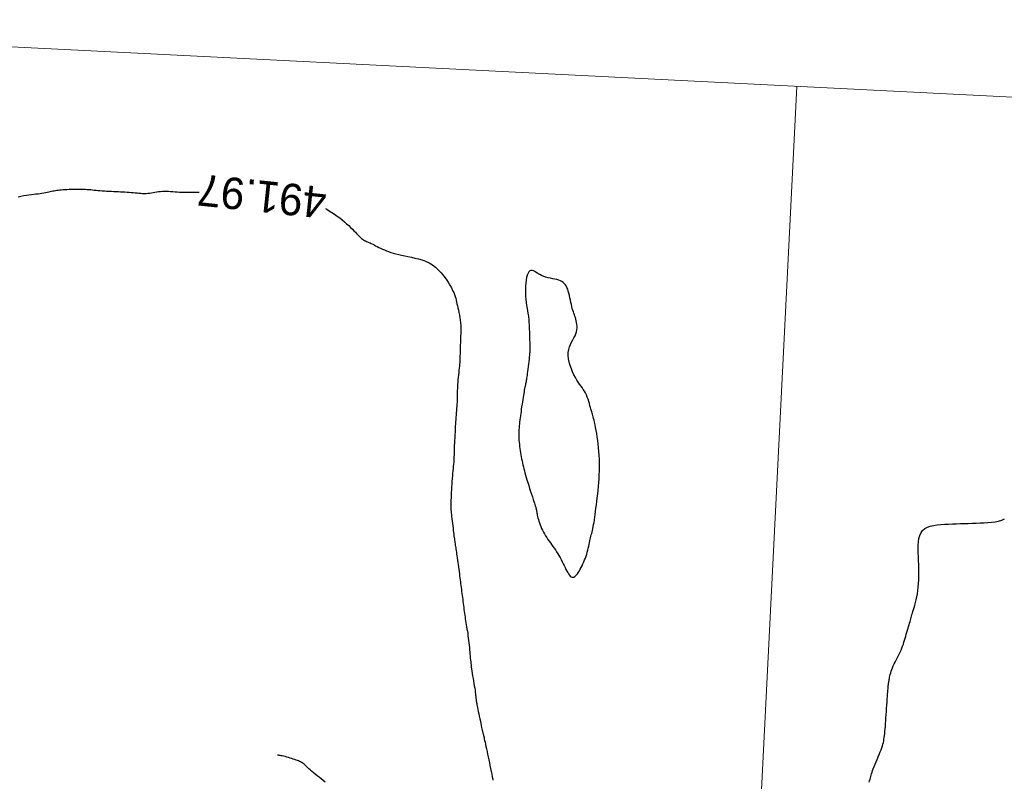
# Model space of a CAD drawing. Header units: millimetres. Extents: x 32690613 to 32693367, y 5343692 to 5344708.
# Tile 438 of 656: x 32692780 to 32692811, y 5344179 to 5344203. Entities that reach past the tile are written whole.
import ezdxf
from ezdxf.enums import TextEntityAlignment as Align

# ---------------------------------------------------------------- set-up
doc = ezdxf.new("R2010")
doc.units = ezdxf.units.MM
doc.header["$LTSCALE"] = 20
doc.layers.get('0').update_dxf_attribs({"lineweight": 18})
doc.layers.get('Defpoints').update_dxf_attribs({"color": 11, "lineweight": 18})
for name, color, linetype in [('02-DGM_HL_491.50', 72, 'Continuous'), ('02-DGM_HL_492.00', 82, 'Continuous'), ('02-DGM_HL_492.50', 92, 'Continuous')]:
    doc.layers.add(name, color=color, linetype=linetype)

# ---------------------------------------------------------------- blocks, each defined once
blk = doc.blocks.new('A$C78070446')
for p, q in [((4469482.471, 5342769.75), (4470232.054, 5342702.499)), ((4470080.727, 5342716.075), (4470043.074, 5342296.396))]:
    blk.add_line(p, q)

msp = doc.modelspace()

# ---------------------------------------------------------------- linework, layer by layer
at = {"layer": '02-DGM_HL_491.50', "elevation": 491.5, "flags": 128}
msp.add_lwpolyline([(32692795.735, 5344193.421), (32692795.738, 5344193.352), (32692795.741, 5344193.273), (32692795.745, 5344193.188), (32692795.748, 5344193.099), (32692795.752, 5344193.01), (32692795.755, 5344192.925), (32692795.758, 5344192.846), (32692795.76, 5344192.777), (32692795.762, 5344192.721), (32692795.763, 5344192.675), (32692795.763, 5344192.636), (32692795.763, 5344192.602), (32692795.761, 5344192.568), (32692795.758, 5344192.532), (32692795.754, 5344192.491), (32692795.749, 5344192.441), (32692795.743, 5344192.381), (32692795.735, 5344192.312), (32692795.726, 5344192.237), (32692795.717, 5344192.158), (32692795.708, 5344192.079), (32692795.698, 5344192), (32692795.689, 5344191.927), (32692795.68, 5344191.859), (32692795.672, 5344191.801), (32692795.665, 5344191.751), (32692795.658, 5344191.707), (32692795.652, 5344191.668), (32692795.645, 5344191.633), (32692795.639, 5344191.6), (32692795.632, 5344191.568), (32692795.625, 5344191.535), (32692795.618, 5344191.5), (32692795.61, 5344191.463), (32692795.602, 5344191.423), (32692795.594, 5344191.379), (32692795.585, 5344191.332), (32692795.576, 5344191.281), (32692795.566, 5344191.225), (32692795.556, 5344191.165), (32692795.545, 5344191.1), (32692795.534, 5344191.03), (32692795.523, 5344190.957), (32692795.512, 5344190.883), (32692795.501, 5344190.807), (32692795.49, 5344190.731), (32692795.48, 5344190.657), (32692795.47, 5344190.584), (32692795.46, 5344190.515), (32692795.451, 5344190.448), (32692795.442, 5344190.384), (32692795.434, 5344190.32), (32692795.427, 5344190.258), (32692795.421, 5344190.197), (32692795.417, 5344190.135), (32692795.413, 5344190.073), (32692795.411, 5344190.01), (32692795.41, 5344189.946), (32692795.411, 5344189.881), (32692795.413, 5344189.815), (32692795.416, 5344189.748), (32692795.421, 5344189.682), (32692795.427, 5344189.614), (32692795.434, 5344189.547), (32692795.442, 5344189.479), (32692795.452, 5344189.412), (32692795.463, 5344189.345), (32692795.474, 5344189.278), (32692795.487, 5344189.213), (32692795.5, 5344189.148), (32692795.513, 5344189.084), (32692795.527, 5344189.021), (32692795.541, 5344188.959), (32692795.555, 5344188.898), (32692795.57, 5344188.837), (32692795.586, 5344188.773), (32692795.604, 5344188.707), (32692795.624, 5344188.637), (32692795.645, 5344188.563), (32692795.67, 5344188.482), (32692795.696, 5344188.395), (32692795.725, 5344188.304), (32692795.755, 5344188.211), (32692795.784, 5344188.118), (32692795.813, 5344188.028), (32692795.841, 5344187.943), (32692795.866, 5344187.865), (32692795.888, 5344187.798), (32692795.906, 5344187.742), (32692795.92, 5344187.697), (32692795.931, 5344187.661), (32692795.94, 5344187.634), (32692795.946, 5344187.612), (32692795.951, 5344187.596), (32692795.954, 5344187.583), (32692795.957, 5344187.572), (32692795.959, 5344187.562), (32692795.962, 5344187.552), (32692795.964, 5344187.54), (32692795.967, 5344187.527), (32692795.97, 5344187.511), (32692795.974, 5344187.492), (32692795.978, 5344187.468), (32692795.984, 5344187.44), (32692795.99, 5344187.406), (32692795.998, 5344187.367), (32692796.008, 5344187.324), (32692796.019, 5344187.277), (32692796.032, 5344187.226), (32692796.048, 5344187.173), (32692796.066, 5344187.117), (32692796.086, 5344187.06), (32692796.11, 5344187.003), (32692796.136, 5344186.944), (32692796.165, 5344186.885), (32692796.195, 5344186.826), (32692796.228, 5344186.767), (32692796.263, 5344186.708), (32692796.299, 5344186.65), (32692796.336, 5344186.593), (32692796.375, 5344186.537), (32692796.414, 5344186.481), (32692796.454, 5344186.426), (32692796.493, 5344186.371), (32692796.533, 5344186.315), (32692796.572, 5344186.259), (32692796.611, 5344186.2), (32692796.648, 5344186.14), (32692796.684, 5344186.078), (32692796.719, 5344186.015), (32692796.753, 5344185.95), (32692796.786, 5344185.886), (32692796.817, 5344185.822), (32692796.848, 5344185.76), (32692796.878, 5344185.699), (32692796.907, 5344185.642), (32692796.936, 5344185.589), (32692796.964, 5344185.54), (32692796.992, 5344185.496), (32692797.02, 5344185.459), (32692797.047, 5344185.429), (32692797.075, 5344185.406), (32692797.102, 5344185.393), (32692797.13, 5344185.389), (32692797.159, 5344185.395), (32692797.187, 5344185.411), (32692797.216, 5344185.435), (32692797.245, 5344185.466), (32692797.274, 5344185.504), (32692797.304, 5344185.548), (32692797.333, 5344185.596), (32692797.362, 5344185.648), (32692797.391, 5344185.703), (32692797.42, 5344185.759), (32692797.448, 5344185.818), (32692797.475, 5344185.878), (32692797.501, 5344185.94), (32692797.525, 5344186.002), (32692797.548, 5344186.065), (32692797.568, 5344186.129), (32692797.587, 5344186.192), (32692797.603, 5344186.255), (32692797.618, 5344186.316), (32692797.631, 5344186.377), (32692797.643, 5344186.436), (32692797.655, 5344186.492), (32692797.666, 5344186.546), (32692797.678, 5344186.598), (32692797.689, 5344186.646), (32692797.701, 5344186.692), (32692797.713, 5344186.737), (32692797.726, 5344186.783), (32692797.738, 5344186.83), (32692797.75, 5344186.88), (32692797.763, 5344186.935), (32692797.775, 5344186.995), (32692797.787, 5344187.061), (32692797.799, 5344187.134), (32692797.811, 5344187.213), (32692797.823, 5344187.297), (32692797.835, 5344187.388), (32692797.848, 5344187.483), (32692797.861, 5344187.584), (32692797.874, 5344187.689), (32692797.888, 5344187.799), (32692797.902, 5344187.913), (32692797.916, 5344188.03), (32692797.929, 5344188.15), (32692797.941, 5344188.272), (32692797.952, 5344188.396), (32692797.961, 5344188.521), (32692797.968, 5344188.646), (32692797.972, 5344188.771), (32692797.974, 5344188.896), (32692797.973, 5344189.02), (32692797.97, 5344189.144), (32692797.964, 5344189.266), (32692797.956, 5344189.386), (32692797.946, 5344189.505), (32692797.934, 5344189.622), (32692797.919, 5344189.736), (32692797.903, 5344189.847), (32692797.886, 5344189.953), (32692797.868, 5344190.054), (32692797.85, 5344190.148), (32692797.832, 5344190.234), (32692797.815, 5344190.312), (32692797.799, 5344190.379), (32692797.785, 5344190.436), (32692797.772, 5344190.484), (32692797.76, 5344190.526), (32692797.749, 5344190.564), (32692797.738, 5344190.6), (32692797.727, 5344190.638), (32692797.715, 5344190.678), (32692797.701, 5344190.725), (32692797.687, 5344190.779), (32692797.67, 5344190.839), (32692797.652, 5344190.904), (32692797.632, 5344190.972), (32692797.61, 5344191.042), (32692797.585, 5344191.111), (32692797.557, 5344191.178), (32692797.527, 5344191.242), (32692797.494, 5344191.301), (32692797.459, 5344191.357), (32692797.421, 5344191.411), (32692797.381, 5344191.466), (32692797.339, 5344191.523), (32692797.296, 5344191.585), (32692797.252, 5344191.653), (32692797.208, 5344191.73), (32692797.163, 5344191.816), (32692797.12, 5344191.911), (32692797.079, 5344192.012), (32692797.043, 5344192.116), (32692797.014, 5344192.222), (32692796.993, 5344192.328), (32692796.982, 5344192.43), (32692796.982, 5344192.527), (32692796.995, 5344192.618), (32692797.018, 5344192.702), (32692797.05, 5344192.781), (32692797.086, 5344192.855), (32692797.124, 5344192.925), (32692797.162, 5344192.992), (32692797.197, 5344193.057), (32692797.225, 5344193.121), (32692797.245, 5344193.184), (32692797.257, 5344193.246), (32692797.262, 5344193.308), (32692797.262, 5344193.368), (32692797.256, 5344193.426), (32692797.247, 5344193.483), (32692797.235, 5344193.537), (32692797.221, 5344193.588), (32692797.206, 5344193.636), (32692797.191, 5344193.682), (32692797.175, 5344193.727), (32692797.159, 5344193.773), (32692797.143, 5344193.82), (32692797.126, 5344193.87), (32692797.11, 5344193.924), (32692797.095, 5344193.983), (32692797.08, 5344194.048), (32692797.065, 5344194.117), (32692797.05, 5344194.189), (32692797.035, 5344194.263), (32692797.019, 5344194.336), (32692797.001, 5344194.407), (32692796.983, 5344194.475), (32692796.963, 5344194.536), (32692796.941, 5344194.592), (32692796.916, 5344194.64), (32692796.888, 5344194.683), (32692796.856, 5344194.72), (32692796.82, 5344194.752), (32692796.779, 5344194.779), (32692796.732, 5344194.803), (32692796.679, 5344194.823), (32692796.62, 5344194.84), (32692796.555, 5344194.856), (32692796.486, 5344194.871), (32692796.415, 5344194.886), (32692796.343, 5344194.902), (32692796.272, 5344194.92), (32692796.202, 5344194.942), (32692796.136, 5344194.968), (32692796.075, 5344194.999), (32692796.018, 5344195.033), (32692795.966, 5344195.066), (32692795.919, 5344195.095), (32692795.875, 5344195.119), (32692795.834, 5344195.133), (32692795.797, 5344195.134), (32692795.763, 5344195.121), (32692795.732, 5344195.09), (32692795.704, 5344195.043), (32692795.68, 5344194.981), (32692795.659, 5344194.908), (32692795.642, 5344194.824), (32692795.629, 5344194.732), (32692795.621, 5344194.633), (32692795.618, 5344194.53), (32692795.619, 5344194.425), (32692795.625, 5344194.318), (32692795.635, 5344194.214), (32692795.646, 5344194.112), (32692795.659, 5344194.016), (32692795.672, 5344193.927), (32692795.685, 5344193.848), (32692795.697, 5344193.779), (32692795.706, 5344193.723), (32692795.714, 5344193.677), (32692795.719, 5344193.637), (32692795.724, 5344193.601), (32692795.727, 5344193.564), (32692795.73, 5344193.524), (32692795.732, 5344193.477)], close=True, dxfattribs=at)
at = {"layer": '02-DGM_HL_492.00', "elevation": 492, "flags": 128}
for points in [[(32692779.501, 5344197.471), (32692779.593, 5344197.493), (32692779.682, 5344197.51), (32692779.766, 5344197.525), (32692779.847, 5344197.536), (32692779.925, 5344197.545), (32692779.999, 5344197.553), (32692780.069, 5344197.56), (32692780.136, 5344197.567), (32692780.2, 5344197.575), (32692780.261, 5344197.584), (32692780.318, 5344197.593), (32692780.373, 5344197.604), (32692780.425, 5344197.615), (32692780.475, 5344197.626), (32692780.523, 5344197.637), (32692780.568, 5344197.647), (32692780.611, 5344197.656), (32692780.653, 5344197.664), (32692780.694, 5344197.672), (32692780.736, 5344197.678), (32692780.779, 5344197.683), (32692780.824, 5344197.688), (32692780.873, 5344197.693), (32692780.927, 5344197.697), (32692780.986, 5344197.701), (32692781.052, 5344197.705), (32692781.122, 5344197.708), (32692781.197, 5344197.711), (32692781.273, 5344197.714), (32692781.35, 5344197.715), (32692781.427, 5344197.716), (32692781.501, 5344197.716), (32692781.57, 5344197.714), (32692781.635, 5344197.711), (32692781.696, 5344197.707), (32692781.754, 5344197.702), (32692781.81, 5344197.697), (32692781.865, 5344197.69), (32692781.921, 5344197.684), (32692781.979, 5344197.678), (32692782.04, 5344197.672), (32692782.105, 5344197.666), (32692782.173, 5344197.661), (32692782.244, 5344197.657), (32692782.317, 5344197.653), (32692782.392, 5344197.649), (32692782.467, 5344197.645), (32692782.542, 5344197.642), (32692782.616, 5344197.638), (32692782.689, 5344197.635), (32692782.761, 5344197.632), (32692782.831, 5344197.629), (32692782.899, 5344197.625), (32692782.966, 5344197.621), (32692783.032, 5344197.617), (32692783.097, 5344197.612), (32692783.16, 5344197.607), (32692783.222, 5344197.601), (32692783.283, 5344197.595), (32692783.343, 5344197.589), (32692783.402, 5344197.584), (32692783.461, 5344197.58), (32692783.518, 5344197.578), (32692783.574, 5344197.579), (32692783.63, 5344197.581), (32692783.685, 5344197.587), (32692783.74, 5344197.595), (32692783.796, 5344197.604), (32692783.851, 5344197.615), (32692783.908, 5344197.625), (32692783.965, 5344197.634), (32692784.025, 5344197.641), (32692784.086, 5344197.646), (32692784.149, 5344197.648), (32692784.215, 5344197.647), (32692784.282, 5344197.644), (32692784.35, 5344197.64), (32692784.419, 5344197.635), (32692784.489, 5344197.629), (32692784.559, 5344197.624), (32692784.628, 5344197.62), (32692784.697, 5344197.617), (32692784.764, 5344197.615), (32692784.832, 5344197.614), (32692784.898, 5344197.614), (32692784.964, 5344197.615), (32692785.028, 5344197.615), (32692785.092, 5344197.615), (32692785.155, 5344197.615), (32692785.217, 5344197.614), (32692785.251, 5344197.613)], [(32692789.268, 5344197.101), (32692789.308, 5344197.078), (32692789.391, 5344197.027), (32692789.475, 5344196.973), (32692789.558, 5344196.916), (32692789.64, 5344196.858), (32692789.72, 5344196.798), (32692789.797, 5344196.737), (32692789.87, 5344196.676), (32692789.94, 5344196.616), (32692790.006, 5344196.557), (32692790.067, 5344196.5), (32692790.123, 5344196.446), (32692790.173, 5344196.395), (32692790.219, 5344196.348), (32692790.259, 5344196.306), (32692790.296, 5344196.267), (32692790.329, 5344196.232), (32692790.36, 5344196.2), (32692790.389, 5344196.171), (32692790.418, 5344196.146), (32692790.447, 5344196.123), (32692790.476, 5344196.103), (32692790.507, 5344196.085), (32692790.54, 5344196.069), (32692790.573, 5344196.053), (32692790.608, 5344196.038), (32692790.645, 5344196.022), (32692790.684, 5344196.005), (32692790.725, 5344195.986), (32692790.768, 5344195.965), (32692790.813, 5344195.941), (32692790.86, 5344195.917), (32692790.91, 5344195.891), (32692790.963, 5344195.864), (32692791.019, 5344195.837), (32692791.077, 5344195.809), (32692791.139, 5344195.782), (32692791.205, 5344195.756), (32692791.274, 5344195.731), (32692791.347, 5344195.706), (32692791.424, 5344195.682), (32692791.506, 5344195.658), (32692791.594, 5344195.636), (32692791.686, 5344195.614), (32692791.785, 5344195.593), (32692791.889, 5344195.573), (32692791.998, 5344195.551), (32692792.11, 5344195.527), (32692792.223, 5344195.499), (32692792.337, 5344195.465), (32692792.45, 5344195.422), (32692792.559, 5344195.37), (32692792.665, 5344195.307), (32692792.765, 5344195.231), (32692792.858, 5344195.145), (32692792.945, 5344195.052), (32692793.026, 5344194.955), (32692793.099, 5344194.855), (32692793.164, 5344194.757), (32692793.221, 5344194.663), (32692793.269, 5344194.576), (32692793.309, 5344194.498), (32692793.341, 5344194.428), (32692793.367, 5344194.364), (32692793.387, 5344194.305), (32692793.405, 5344194.248), (32692793.419, 5344194.192), (32692793.433, 5344194.135), (32692793.446, 5344194.075), (32692793.461, 5344194.011), (32692793.477, 5344193.943), (32692793.493, 5344193.87), (32692793.509, 5344193.795), (32692793.524, 5344193.716), (32692793.538, 5344193.635), (32692793.549, 5344193.552), (32692793.558, 5344193.467), (32692793.564, 5344193.382), (32692793.566, 5344193.296), (32692793.567, 5344193.211), (32692793.566, 5344193.128), (32692793.563, 5344193.048), (32692793.56, 5344192.972), (32692793.556, 5344192.9), (32692793.553, 5344192.834), (32692793.55, 5344192.775), (32692793.548, 5344192.721), (32692793.546, 5344192.672), (32692793.545, 5344192.628), (32692793.544, 5344192.586), (32692793.543, 5344192.547), (32692793.543, 5344192.509), (32692793.543, 5344192.471), (32692793.542, 5344192.433), (32692793.541, 5344192.394), (32692793.54, 5344192.353), (32692793.539, 5344192.31), (32692793.537, 5344192.263), (32692793.534, 5344192.213), (32692793.53, 5344192.158), (32692793.524, 5344192.098), (32692793.518, 5344192.033), (32692793.51, 5344191.963), (32692793.502, 5344191.889), (32692793.493, 5344191.814), (32692793.485, 5344191.737), (32692793.477, 5344191.661), (32692793.471, 5344191.586), (32692793.465, 5344191.514), (32692793.461, 5344191.446), (32692793.459, 5344191.381), (32692793.457, 5344191.318), (32692793.456, 5344191.257), (32692793.455, 5344191.197), (32692793.454, 5344191.137), (32692793.453, 5344191.077), (32692793.451, 5344191.015), (32692793.447, 5344190.952), (32692793.443, 5344190.886), (32692793.438, 5344190.819), (32692793.432, 5344190.751), (32692793.426, 5344190.681), (32692793.42, 5344190.612), (32692793.415, 5344190.541), (32692793.409, 5344190.471), (32692793.405, 5344190.4), (32692793.4, 5344190.33), (32692793.397, 5344190.26), (32692793.393, 5344190.191), (32692793.39, 5344190.124), (32692793.387, 5344190.057), (32692793.384, 5344189.992), (32692793.381, 5344189.928), (32692793.378, 5344189.866), (32692793.375, 5344189.806), (32692793.371, 5344189.748), (32692793.368, 5344189.691), (32692793.365, 5344189.636), (32692793.362, 5344189.582), (32692793.36, 5344189.529), (32692793.358, 5344189.477), (32692793.356, 5344189.426), (32692793.355, 5344189.376), (32692793.354, 5344189.325), (32692793.352, 5344189.273), (32692793.351, 5344189.22), (32692793.348, 5344189.165), (32692793.345, 5344189.107), (32692793.341, 5344189.046), (32692793.336, 5344188.982), (32692793.33, 5344188.913), (32692793.323, 5344188.842), (32692793.316, 5344188.767), (32692793.308, 5344188.688), (32692793.301, 5344188.607), (32692793.293, 5344188.523), (32692793.286, 5344188.436), (32692793.28, 5344188.347), (32692793.274, 5344188.257), (32692793.269, 5344188.167), (32692793.265, 5344188.079), (32692793.261, 5344187.994), (32692793.258, 5344187.914), (32692793.256, 5344187.84), (32692793.254, 5344187.773), (32692793.253, 5344187.715), (32692793.252, 5344187.663), (32692793.253, 5344187.616), (32692793.254, 5344187.571), (32692793.256, 5344187.527), (32692793.259, 5344187.482), (32692793.264, 5344187.433), (32692793.269, 5344187.378), (32692793.276, 5344187.316), (32692793.284, 5344187.248), (32692793.292, 5344187.176), (32692793.301, 5344187.102), (32692793.311, 5344187.027), (32692793.32, 5344186.953), (32692793.329, 5344186.883), (32692793.337, 5344186.817), (32692793.344, 5344186.758), (32692793.351, 5344186.705), (32692793.357, 5344186.657), (32692793.363, 5344186.613), (32692793.369, 5344186.571), (32692793.374, 5344186.531), (32692793.38, 5344186.493), (32692793.385, 5344186.454), (32692793.392, 5344186.414), (32692793.398, 5344186.373), (32692793.405, 5344186.33), (32692793.412, 5344186.284), (32692793.42, 5344186.235), (32692793.428, 5344186.183), (32692793.436, 5344186.128), (32692793.445, 5344186.068), (32692793.454, 5344186.003), (32692793.464, 5344185.935), (32692793.473, 5344185.864), (32692793.483, 5344185.792), (32692793.493, 5344185.719), (32692793.502, 5344185.645), (32692793.512, 5344185.573), (32692793.521, 5344185.504), (32692793.53, 5344185.437), (32692793.538, 5344185.372), (32692793.546, 5344185.31), (32692793.554, 5344185.248), (32692793.562, 5344185.188), (32692793.57, 5344185.128), (32692793.578, 5344185.067), (32692793.586, 5344185.006), (32692793.594, 5344184.943), (32692793.602, 5344184.879), (32692793.611, 5344184.814), (32692793.619, 5344184.748), (32692793.628, 5344184.683), (32692793.636, 5344184.618), (32692793.645, 5344184.553), (32692793.653, 5344184.49), (32692793.661, 5344184.428), (32692793.669, 5344184.367), (32692793.677, 5344184.307), (32692793.685, 5344184.247), (32692793.694, 5344184.187), (32692793.702, 5344184.127), (32692793.711, 5344184.066), (32692793.721, 5344184.005), (32692793.731, 5344183.942), (32692793.742, 5344183.878), (32692793.753, 5344183.812), (32692793.764, 5344183.745), (32692793.775, 5344183.677), (32692793.786, 5344183.607), (32692793.796, 5344183.535), (32692793.806, 5344183.462), (32692793.815, 5344183.387), (32692793.824, 5344183.311), (32692793.832, 5344183.235), (32692793.84, 5344183.16), (32692793.847, 5344183.086), (32692793.853, 5344183.015), (32692793.859, 5344182.946), (32692793.865, 5344182.882), (32692793.87, 5344182.821), (32692793.875, 5344182.764), (32692793.881, 5344182.709), (32692793.886, 5344182.655), (32692793.893, 5344182.599), (32692793.9, 5344182.541), (32692793.908, 5344182.479), (32692793.918, 5344182.412), (32692793.93, 5344182.339), (32692793.942, 5344182.261), (32692793.956, 5344182.18), (32692793.97, 5344182.099), (32692793.984, 5344182.018), (32692793.997, 5344181.941), (32692794.009, 5344181.868), (32692794.019, 5344181.802), (32692794.027, 5344181.744), (32692794.034, 5344181.693), (32692794.039, 5344181.649), (32692794.043, 5344181.611), (32692794.047, 5344181.577), (32692794.049, 5344181.547), (32692794.052, 5344181.519), (32692794.055, 5344181.493), (32692794.058, 5344181.468), (32692794.062, 5344181.441), (32692794.067, 5344181.413), (32692794.073, 5344181.381), (32692794.08, 5344181.345), (32692794.088, 5344181.303), (32692794.098, 5344181.254), (32692794.11, 5344181.196), (32692794.124, 5344181.13), (32692794.139, 5344181.057), (32692794.155, 5344180.979), (32692794.172, 5344180.9), (32692794.188, 5344180.822), (32692794.203, 5344180.748), (32692794.217, 5344180.68), (32692794.23, 5344180.622), (32692794.24, 5344180.574), (32692794.248, 5344180.537), (32692794.254, 5344180.508), (32692794.259, 5344180.485), (32692794.263, 5344180.467), (32692794.267, 5344180.452), (32692794.27, 5344180.438), (32692794.274, 5344180.424), (32692794.279, 5344180.407), (32692794.284, 5344180.387), (32692794.29, 5344180.363), (32692794.297, 5344180.334), (32692794.305, 5344180.3), (32692794.314, 5344180.26), (32692794.325, 5344180.212), (32692794.337, 5344180.157), (32692794.351, 5344180.094), (32692794.366, 5344180.023), (32692794.383, 5344179.946), (32692794.4, 5344179.864), (32692794.418, 5344179.777), (32692794.436, 5344179.688), (32692794.456, 5344179.596), (32692794.475, 5344179.503), (32692794.494, 5344179.41), (32692794.513, 5344179.318), (32692794.532, 5344179.228), (32692794.55, 5344179.141), (32692794.567, 5344179.058), (32692794.583, 5344178.979), (32692794.588, 5344178.954)], [(32692806.541, 5344178.883), (32692806.556, 5344178.932), (32692806.569, 5344178.978), (32692806.581, 5344179.021), (32692806.592, 5344179.064), (32692806.603, 5344179.106), (32692806.616, 5344179.151), (32692806.631, 5344179.199), (32692806.649, 5344179.252), (32692806.671, 5344179.312), (32692806.697, 5344179.379), (32692806.727, 5344179.453), (32692806.759, 5344179.53), (32692806.793, 5344179.61), (32692806.827, 5344179.69), (32692806.86, 5344179.769), (32692806.891, 5344179.844), (32692806.918, 5344179.914), (32692806.942, 5344179.977), (32692806.961, 5344180.035), (32692806.977, 5344180.089), (32692806.991, 5344180.141), (32692807.002, 5344180.192), (32692807.011, 5344180.245), (32692807.019, 5344180.3), (32692807.026, 5344180.36), (32692807.033, 5344180.426), (32692807.04, 5344180.498), (32692807.047, 5344180.575), (32692807.054, 5344180.657), (32692807.06, 5344180.743), (32692807.067, 5344180.834), (32692807.074, 5344180.928), (32692807.081, 5344181.025), (32692807.088, 5344181.125), (32692807.095, 5344181.226), (32692807.103, 5344181.326), (32692807.109, 5344181.423), (32692807.116, 5344181.516), (32692807.122, 5344181.602), (32692807.128, 5344181.68), (32692807.133, 5344181.749), (32692807.137, 5344181.806), (32692807.14, 5344181.853), (32692807.143, 5344181.89), (32692807.145, 5344181.921), (32692807.147, 5344181.945), (32692807.149, 5344181.964), (32692807.151, 5344181.98), (32692807.152, 5344181.994), (32692807.154, 5344182.007), (32692807.156, 5344182.021), (32692807.158, 5344182.035), (32692807.161, 5344182.051), (32692807.164, 5344182.07), (32692807.167, 5344182.091), (32692807.172, 5344182.116), (32692807.177, 5344182.145), (32692807.183, 5344182.179), (32692807.191, 5344182.217), (32692807.2, 5344182.26), (32692807.211, 5344182.306), (32692807.224, 5344182.356), (32692807.241, 5344182.408), (32692807.26, 5344182.463), (32692807.282, 5344182.52), (32692807.308, 5344182.579), (32692807.337, 5344182.639), (32692807.368, 5344182.7), (32692807.401, 5344182.762), (32692807.434, 5344182.825), (32692807.466, 5344182.888), (32692807.498, 5344182.951), (32692807.528, 5344183.015), (32692807.556, 5344183.079), (32692807.581, 5344183.142), (32692807.604, 5344183.206), (32692807.626, 5344183.269), (32692807.646, 5344183.333), (32692807.666, 5344183.396), (32692807.684, 5344183.459), (32692807.703, 5344183.522), (32692807.721, 5344183.586), (32692807.739, 5344183.648), (32692807.757, 5344183.71), (32692807.775, 5344183.77), (32692807.792, 5344183.828), (32692807.808, 5344183.884), (32692807.823, 5344183.937), (32692807.838, 5344183.986), (32692807.851, 5344184.032), (32692807.864, 5344184.075), (32692807.876, 5344184.118), (32692807.888, 5344184.16), (32692807.901, 5344184.205), (32692807.915, 5344184.253), (32692807.931, 5344184.306), (32692807.948, 5344184.366), (32692807.967, 5344184.433), (32692807.988, 5344184.508), (32692808.01, 5344184.589), (32692808.031, 5344184.677), (32692808.052, 5344184.77), (32692808.071, 5344184.869), (32692808.087, 5344184.973), (32692808.101, 5344185.081), (32692808.11, 5344185.192), (32692808.116, 5344185.307), (32692808.119, 5344185.425), (32692808.119, 5344185.545), (32692808.117, 5344185.667), (32692808.114, 5344185.791), (32692808.11, 5344185.915), (32692808.105, 5344186.04), (32692808.1, 5344186.165), (32692808.098, 5344186.287), (32692808.099, 5344186.406), (32692808.107, 5344186.52), (32692808.123, 5344186.625), (32692808.149, 5344186.722), (32692808.187, 5344186.807), (32692808.239, 5344186.879), (32692808.307, 5344186.937), (32692808.389, 5344186.981), (32692808.483, 5344187.015), (32692808.587, 5344187.039), (32692808.7, 5344187.055), (32692808.818, 5344187.066), (32692808.941, 5344187.073), (32692809.065, 5344187.078), (32692809.19, 5344187.083), (32692809.315, 5344187.088), (32692809.44, 5344187.093), (32692809.565, 5344187.098), (32692809.69, 5344187.103), (32692809.815, 5344187.108), (32692809.939, 5344187.112), (32692810.064, 5344187.117), (32692810.189, 5344187.122), (32692810.312, 5344187.129), (32692810.431, 5344187.139), (32692810.546, 5344187.154), (32692810.654, 5344187.174), (32692810.753, 5344187.203), (32692810.842, 5344187.241)]]:
    msp.add_lwpolyline(points, dxfattribs=at)
at = {"layer": '02-DGM_HL_492.50', "elevation": 492.5, "flags": 128}
msp.add_lwpolyline([(32692789.254, 5344178.887), (32692789.193, 5344178.937), (32692789.129, 5344178.988), (32692789.065, 5344179.04), (32692789.001, 5344179.092), (32692788.938, 5344179.143), (32692788.88, 5344179.191), (32692788.826, 5344179.236), (32692788.779, 5344179.277), (32692788.738, 5344179.314), (32692788.702, 5344179.348), (32692788.669, 5344179.379), (32692788.64, 5344179.407), (32692788.613, 5344179.432), (32692788.587, 5344179.455), (32692788.561, 5344179.476), (32692788.535, 5344179.495), (32692788.508, 5344179.512), (32692788.479, 5344179.529), (32692788.448, 5344179.544), (32692788.415, 5344179.559), (32692788.378, 5344179.574), (32692788.338, 5344179.589), (32692788.295, 5344179.604), (32692788.247, 5344179.62), (32692788.196, 5344179.636), (32692788.143, 5344179.652), (32692788.09, 5344179.668), (32692788.038, 5344179.683), (32692787.987, 5344179.696), (32692787.939, 5344179.708), (32692787.896, 5344179.718), (32692787.859, 5344179.726), (32692787.827, 5344179.732), (32692787.8, 5344179.736), (32692787.779, 5344179.738), (32692787.762, 5344179.74), (32692787.75, 5344179.74), (32692787.743, 5344179.74), (32692787.741, 5344179.74)], dxfattribs=at)

# ---------------------------------------------------------------- block references
at = {"layer": 'Defpoints', "rotation": 2.237485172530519}
msp.add_blockref('A$C78070446', (28434719.524, -168960.664), dxfattribs=at)

# ---------------------------------------------------------------- texts
at = {"layer": '02-DGM_HL_492.00'}
msp.add_text('491.97', height=1, rotation=173.9825, dxfattribs=at).set_placement((32692787.251, 5344197.483, 492), align=Align.MIDDLE)

doc.saveas('drawing.dxf')
